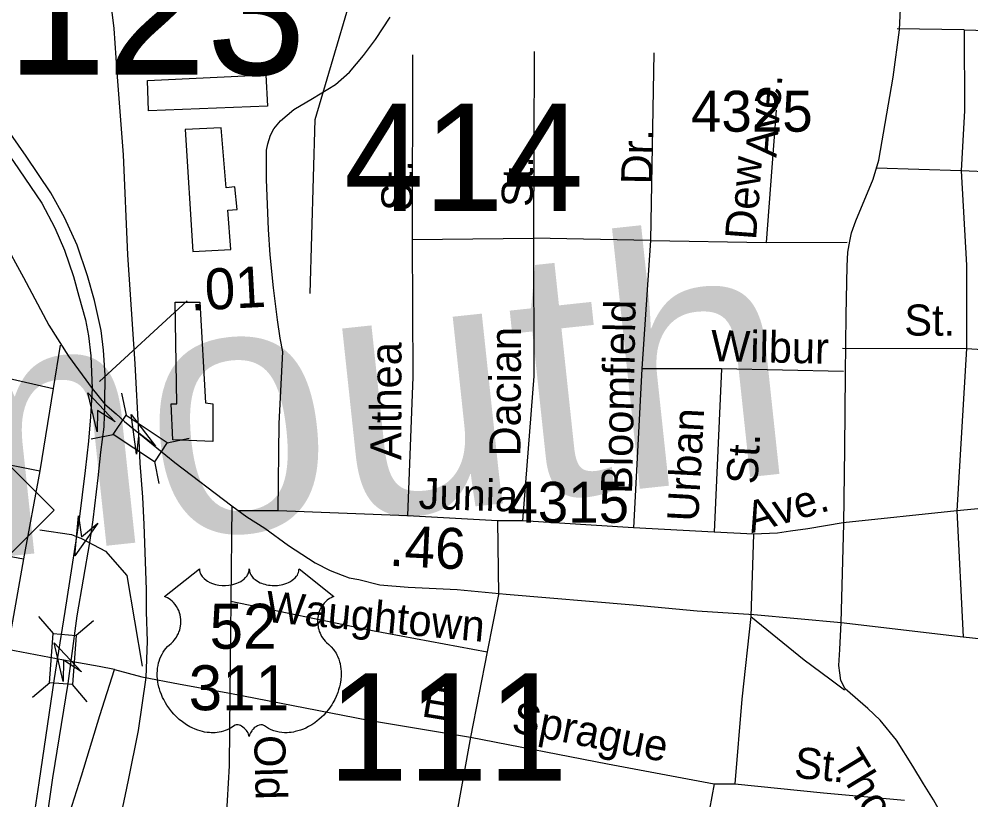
# Model space of a CAD drawing. Extents: x 1553981 to 1780076, y 812965 to 996873.
# Drawn here: x 1634054.5 to 1634418, y 846863.2 to 847161.5 of the extents above; entities that cross this region are included whole.
import ezdxf

# ---------------------------------------------------------------- set-up
doc = ezdxf.new("R2010")
doc.units = 0
for name, color, linetype in [('Exist Civil NCDOT Garage or Maintenance Office CELL', 7, 'Continuous'), ('Exist Cultural Warehouse Building Footprint', 7, 'Continuous'), ('Exist Geographical Pit Clay CELL', 7, 'Continuous'), ('Exist Hydrographic Creek Single Shore', 7, 'Continuous'), ('Exist Railroad Mainline', 7, 'Continuous'), ('Exist Railroad Siding', 7, 'Continuous'), ('Exist Road Non-System Type 51 Label', 7, 'Continuous'), ('Exist Road Primary US Divided Attributed', 7, 'Continuous'), ('Exist Road Primary US Ramp 1 Lane  Attributed', 7, 'Continuous'), ('Exist Road Secondary Mileage Hundredths English Label', 7, 'Continuous'), ('Exist Road Secondary Structure Standard Bridge Attributed CELL', 7, 'Continuous'), ('Exist Road Secondary Structure Standard Bridge Number Label', 7, 'Continuous'), ('Exist Road Secondary Type 51 Attributed', 7, 'Continuous'), ('Exist Road Secondary Type 51 Number Label', 7, 'Continuous'), ('Exist Road Secondary Type 51 Undivided 4 Lane Attributed', 7, 'Continuous'), ('Map Preparation Border Antique Large Shape', 7, 'Continuous'), ('Map Preparation Border County Name Lower Right Label', 7, 'Continuous'), ('Map Preparation Border Division and District Label', 7, 'Continuous'), ('Map Preparation County Base Legend CELL', 7, 'Continuous')]:
    doc.layers.add(name, color=color, linetype=linetype)

msp = doc.modelspace()

# ---------------------------------------------------------------- linework, layer by layer
at = {"layer": 'Exist Cultural Warehouse Building Footprint'}
for points in [[(1634103.59, 847138.05), (1634148.81, 847140.19), (1634149.42, 847128.26), (1634103.9, 847126.43)], [(1634135.38, 847073.5), (1634134.24, 847088.54), (1634137.76, 847088.8), (1634136.91, 847097.36), (1634133.55, 847097.05), (1634131.72, 847119.98), (1634117.97, 847119.37), (1634120.84, 847072.65)], [(1634113.2, 847000.79), (1634112.59, 847014.55), (1634114.73, 847014.55), (1634114.12, 847053.38), (1634123.59, 847053.38), (1634125.73, 847014.86), (1634128.48, 847014.55), (1634128.48, 847000.18)]]:
    msp.add_lwpolyline(points, close=True, dxfattribs=at)
at = {"layer": 'Exist Geographical Pit Clay CELL'}
msp.add_lwpolyline([(1634123.41, 846951.45), (1634123.44, 846950.9), (1634123.58, 846950.25), (1634123.68, 846949.91), (1634123.99, 846949.27), (1634124.49, 846948.51), (1634125.19, 846947.76), (1634125.98, 846947.11), (1634126.52, 846946.77), (1634127.42, 846946.28), (1634128.45, 846945.85), (1634129.59, 846945.52), (1634130.76, 846945.28), (1634132.04, 846945.14), (1634133.31, 846945.12), (1634134.67, 846945.22), (1634136.18, 846945.51), (1634136.88, 846945.69), (1634137.65, 846945.96), (1634138.37, 846946.26), (1634139.17, 846946.68), (1634139.8, 846947.09), (1634140.3, 846947.45), (1634141.01, 846948.12), (1634141.57, 846948.82), (1634141.8, 846949.22), (1634142.01, 846949.59), (1634142.29, 846950.39), (1634142.36, 846950.75), (1634142.42, 846951.48), (1634142.47, 846950.86), (1634142.53, 846950.48), (1634142.63, 846950.1), (1634142.79, 846949.7), (1634143.07, 846949.14), (1634143.38, 846948.67), (1634143.98, 846947.97), (1634144.35, 846947.62), (1634144.68, 846947.35), (1634145.58, 846946.73), (1634146.64, 846946.19), (1634147.16, 846945.97), (1634147.69, 846945.78), (1634148.37, 846945.57), (1634149.06, 846945.41), (1634149.76, 846945.29), (1634150.46, 846945.19), (1634151.18, 846945.13), (1634151.77, 846945.12), (1634152.49, 846945.13), (1634153.16, 846945.17), (1634153.84, 846945.24), (1634154.6, 846945.37), (1634155.2, 846945.5), (1634156, 846945.71), (1634156.72, 846945.97), (1634157.36, 846946.25), (1634158.18, 846946.68), (1634158.85, 846947.1), (1634159.34, 846947.49), (1634159.92, 846948.02), (1634160.46, 846948.66), (1634160.79, 846949.12), (1634161.01, 846949.6), (1634161.23, 846950.1), (1634161.36, 846950.64), (1634161.42, 846951.1), (1634161.43, 846951.5), (1634174.72, 846940.91), (1634174.4, 846940.79), (1634173.68, 846940.44), (1634173.11, 846940.1), (1634172.19, 846939.46), (1634171.8, 846939.1), (1634171.41, 846938.74), (1634171.05, 846938.34), (1634170.73, 846937.97), (1634170.35, 846937.44), (1634170, 846936.91), (1634169.66, 846936.32), (1634169.42, 846935.81), (1634169.01, 846934.74), (1634168.81, 846934.07), (1634168.69, 846933.49), (1634168.53, 846932.31), (1634168.49, 846931.74), (1634168.49, 846931.18), (1634168.52, 846930.6), (1634168.58, 846930.03), (1634168.68, 846929.44), (1634168.77, 846928.92), (1634168.94, 846928.29), (1634169.17, 846927.55), (1634169.46, 846926.84), (1634170.07, 846925.68), (1634170.85, 846924.5), (1634171.41, 846923.84), (1634171.96, 846923.28), (1634172.78, 846922.59), (1634173.22, 846922.2), (1634173.73, 846921.69), (1634174.56, 846920.72), (1634174.9, 846920.27), (1634175.24, 846919.75), (1634175.56, 846919.23), (1634175.87, 846918.66), (1634176.12, 846918.17), (1634176.59, 846917.03), (1634176.93, 846915.92), (1634177.09, 846915.34), (1634177.33, 846914.04), (1634177.43, 846913.4), (1634177.53, 846912.12), (1634177.53, 846910.59), (1634177.42, 846909.13), (1634177.14, 846907.42), (1634176.91, 846906.4), (1634176.56, 846905.22), (1634176.23, 846904.19), (1634175.62, 846902.67), (1634175.08, 846901.57), (1634174.38, 846900.29), (1634173.9, 846899.51), (1634173.35, 846898.68), (1634172.65, 846897.72), (1634171.83, 846896.7), (1634170.85, 846895.62), (1634170.06, 846894.83), (1634169.02, 846893.91), (1634168.4, 846893.39), (1634167.5, 846892.71), (1634166.28, 846891.9), (1634165.07, 846891.2), (1634164.04, 846890.67), (1634163.13, 846890.28), (1634161.96, 846889.83), (1634159.99, 846889.29), (1634159.28, 846889.14), (1634158.43, 846889.01), (1634157.64, 846888.94), (1634156.87, 846888.89), (1634155.84, 846888.89), (1634154.81, 846888.97), (1634153.83, 846889.11), (1634152.82, 846889.32), (1634151.76, 846889.63), (1634150.8, 846890.01), (1634149.83, 846890.49), (1634148.19, 846891.53), (1634147.71, 846891.78), (1634147.44, 846891.85), (1634146.81, 846891.88), (1634146.21, 846891.75), (1634145.6, 846891.51), (1634145.23, 846891.31), (1634144.74, 846890.99), (1634144.36, 846890.69), (1634143.91, 846890.26), (1634143.6, 846889.9), (1634143.36, 846889.62), (1634142.89, 846888.89), (1634142.73, 846888.54), (1634142.56, 846888.1), (1634142.41, 846887.44), (1634142.2, 846888.27), (1634141.95, 846888.82), (1634141.67, 846889.29), (1634141.38, 846889.71), (1634140.91, 846890.24), (1634140.5, 846890.64), (1634139.99, 846891.05), (1634139.46, 846891.37), (1634139.03, 846891.59), (1634138.64, 846891.74), (1634138.16, 846891.86), (1634137.77, 846891.89), (1634137.45, 846891.88), (1634137.01, 846891.78), (1634136.41, 846891.35), (1634135.84, 846890.95), (1634135.22, 846890.57), (1634134.48, 846890.18), (1634133.94, 846889.93), (1634133.29, 846889.67), (1634132.54, 846889.42), (1634131.73, 846889.21), (1634130.89, 846889.05), (1634130.15, 846888.93), (1634129.36, 846888.86), (1634128.64, 846888.83), (1634127.9, 846888.84), (1634127.2, 846888.9), (1634126.39, 846888.97), (1634125.39, 846889.12), (1634124.55, 846889.31), (1634123.68, 846889.54), (1634122.77, 846889.82), (1634121.81, 846890.19), (1634120.6, 846890.72), (1634119.76, 846891.15), (1634118.43, 846891.91), (1634116.88, 846892.99), (1634115.71, 846893.94), (1634114.85, 846894.71), (1634113.59, 846896), (1634112.84, 846896.84), (1634111.68, 846898.35), (1634110.93, 846899.44), (1634110.45, 846900.24), (1634109.75, 846901.53), (1634109.36, 846902.34), (1634108.86, 846903.51), (1634108.46, 846904.59), (1634108.13, 846905.61), (1634107.95, 846906.26), (1634107.7, 846907.4), (1634107.55, 846908.21), (1634107.4, 846909.31), (1634107.32, 846910.48), (1634107.3, 846911.56), (1634107.33, 846912.45), (1634107.43, 846913.5), (1634107.61, 846914.61), (1634107.82, 846915.55), (1634108.01, 846916.24), (1634108.29, 846917.07), (1634108.67, 846917.99), (1634109.11, 846918.87), (1634109.53, 846919.6), (1634110.05, 846920.38), (1634110.57, 846921.05), (1634111.25, 846921.79), (1634111.95, 846922.46), (1634112.6, 846922.99), (1634113.37, 846923.74), (1634113.77, 846924.2), (1634114.25, 846924.83), (1634114.64, 846925.42), (1634114.94, 846925.95), (1634115.35, 846926.73), (1634115.59, 846927.31), (1634115.9, 846928.2), (1634116.05, 846928.83), (1634116.21, 846929.64), (1634116.31, 846930.4), (1634116.35, 846931.35), (1634116.32, 846932.13), (1634116.22, 846933.05), (1634116.05, 846933.93), (1634115.84, 846934.7), (1634115.51, 846935.58), (1634115.21, 846936.22), (1634114.7, 846937.1), (1634114.14, 846937.9), (1634113.55, 846938.56), (1634112.96, 846939.15), (1634112.4, 846939.59), (1634111.86, 846939.98), (1634111.19, 846940.38), (1634110.53, 846940.71), (1634110.12, 846940.87)], close=True, dxfattribs=at)
at = {"layer": 'Exist Hydrographic Creek Single Shore'}
msp.add_lwpolyline([(1634165.71, 847056.68), (1634167.6, 847123.12), (1634187.64, 847191.04), (1634204.89, 847240.74), (1634219.59, 847294.4), (1634266.67, 847387.47)], dxfattribs=at)
at = {"layer": 'Exist Railroad Mainline'}
msp.add_lwpolyline([(1634091.89, 846849.48), (1634096.34, 846870.74), (1634100.1, 846889.75), (1634103.1, 846909.92), (1634103.62, 846923.85), (1634103.19, 846935.03), (1634103.19, 846943.62), (1634102.33, 846968.42), (1634101.76, 846978.86), (1634100.8, 846991.87), (1634100.26, 847003.36), (1634098.89, 847029.77), (1634096.02, 847071.38), (1634094.36, 847109.58), (1634092.03, 847141.12), (1634090.83, 847157.92), (1634089.7, 847167.18)], dxfattribs=at)
at = {"layer": 'Exist Railroad Siding'}
msp.add_lwpolyline([(1634062.46, 846966.32), (1634074.57, 846964.56), (1634078.31, 846963.02), (1634087.56, 846958.17), (1634095.71, 846948.91), (1634101.53, 846914.24)], dxfattribs=at)
at = {"layer": 'Exist Road Primary US Divided Attributed'}
for points in [[(1634087.27, 847014.38), (1634087.44, 847025.43), (1634086.77, 847034.98), (1634085.85, 847042.51), (1634083.34, 847053.98), (1634080.66, 847063.44), (1634076.72, 847075.08), (1634071.87, 847085.63), (1634066.68, 847095.09), (1634057.3, 847109.15), (1634044.24, 847127.57), (1634037.71, 847136.28), (1634032.18, 847144.15)], [(1634029.42, 847139.04), (1634041.23, 847122.72), (1634052.44, 847107.06), (1634063.16, 847091.15), (1634068.18, 847081.78), (1634071.87, 847073.15), (1634075.3, 847063.19), (1634077.39, 847055.66), (1634079.9, 847046.61), (1634080.99, 847040.5), (1634081.91, 847032.88), (1634082.5, 847020.41)], [(1634082.5, 847020.41), (1634081.76, 847009.5), (1634081.01, 847000.24), (1634079.76, 846988.99), (1634077.51, 846970.48), (1634076.49, 846963.83)], [(1634081.61, 846961.5), (1634082.76, 846970.23), (1634084.76, 846986.24), (1634085.76, 846995.99), (1634087.01, 847005.75), (1634087.27, 847014.38)], [(1634076.49, 846963.83), (1634072.06, 846935.12), (1634069.1, 846916.89)], [(1634074.49, 846917.22), (1634076.72, 846933.58), (1634081.61, 846961.5)], [(1634069.1, 846916.89), (1634067.87, 846909.57), (1634062.04, 846869.79), (1634056.68, 846834.12), (1634050.39, 846800.55)], [(1634056.22, 846800.09), (1634060.65, 846824.1), (1634067.4, 846871.66), (1634073.23, 846907.7), (1634074.49, 846917.22)]]:
    msp.add_lwpolyline(points, dxfattribs=at)
at = {"layer": 'Exist Road Primary US Ramp 1 Lane  Attributed'}
msp.add_lwpolyline([(1634056.22, 846800.09), (1634067.64, 846838.79), (1634078.35, 846872.36), (1634085.34, 846895.44), (1634090.93, 846913.02)], dxfattribs=at)
at = {"layer": 'Exist Road Secondary Mileage Hundredths English Label'}
msp.add_line((1634085.26, 847023), (1634118.75, 847053.81), dxfattribs=at)
at = {"layer": 'Exist Road Secondary Structure Standard Bridge Attributed CELL'}
for points in [[(1634084.34, 847003.83), (1634080.82, 847018.66), (1634091.28, 847007.58), (1634084.44, 847011.95)], [(1634099.34, 846995.29), (1634097.34, 847010.39), (1634106.63, 846998.31), (1634100.26, 847003.36)], [(1634084.57, 846968.97), (1634075.81, 846956.49), (1634077.16, 846971.67), (1634078.43, 846963.65)], [(1634071.41, 846908.45), (1634067.89, 846923.27), (1634078.36, 846912.19), (1634071.51, 846916.57)]]:
    msp.add_lwpolyline(points, close=True, dxfattribs=at)
at = {"layer": 'Exist Road Secondary Type 51 Attributed'}
for points in [[(1634082.5, 847020.41), (1634087.27, 847014.38)], [(1634087.27, 847014.38), (1634091.58, 847010.74), (1634094.79, 847007.76), (1634100.26, 847003.36)], [(1634100.26, 847003.36), (1634114, 846992.11), (1634135.83, 846975.57), (1634141.56, 846971.38), (1634148.39, 846966.97), (1634157.43, 846960.35), (1634167.57, 846953.74), (1634173.3, 846950.87), (1634177.93, 846949.1), (1634180.57, 846948), (1634184.32, 846947.34), (1634192.25, 846945.36), (1634203.05, 846944.47), (1634221.85, 846943.55), (1634240.55, 846941.77), (1634288.97, 846937.76), (1634313.43, 846935.38), (1634335.14, 846934.04), (1634368.51, 846931.04)], [(1634408.35, 846855.02), (1634403.67, 846863.21), (1634399.9, 846869.29), (1634395.78, 846876.13), (1634389.56, 846886.03), (1634383.29, 846893.62), (1634378.61, 846898.09), (1634369.94, 846905.63), (1634368.35, 846908.81), (1634367.97, 846911.77), (1634367.6, 846914.57), (1634367.89, 846920.6), (1634368.51, 846931.04)], [(1634368.51, 846931.04), (1634414.99, 846925.49), (1634455.57, 846921.12), (1634474.57, 846918.93), (1634533.83, 846913), (1634573.45, 846909.26), (1634617.65, 846903.64), (1634643.26, 846901.3), (1634679.38, 846898.21), (1634687.3, 846897.82), (1634694.06, 846896.85), (1634705.65, 846893.95), (1634718.21, 846891.63), (1634727.29, 846890.09), (1634734.63, 846888.93), (1634743.9, 846888.15), (1634749.12, 846888.15), (1634760.13, 846888.35), (1634788.06, 846888.58), (1634821.48, 846888.97), (1634862.93, 846892.53), (1634884.89, 846894.06), (1634901.24, 846894.57), (1634922.44, 846894.57)]]:
    msp.add_lwpolyline(points, dxfattribs=at)
at = {"layer": 'Exist Road Secondary Type 51 Undivided 4 Lane Attributed'}
for points in [[(1634368.51, 846931.04), (1634369.43, 846968.73), (1634369.8, 846997.37), (1634370.13, 847026.02), (1634370.4, 847048.41), (1634370.72, 847067.15), (1634371.04, 847072.43), (1634371.8, 847076.63), (1634372.44, 847079.86), (1634374, 847084.38), (1634380.68, 847100.32), (1634382.83, 847107.64), (1634388.33, 847139.3), (1634390.69, 847157.39), (1634391.12, 847165.36), (1634391.34, 847182.37), (1634390.57, 847207.45), (1634389.54, 847236.45), (1634388.15, 847266.11), (1634386.76, 847289.44), (1634386.06, 847305.38), (1634384.32, 847322.86), (1634383.63, 847348.63)], [(1633980.53, 847136.76), (1634004.27, 847123.19), (1634019.33, 847113.64), (1634026.8, 847107.27), (1634040.61, 847091.25), (1634056.25, 847062.71), (1634065.85, 847044.58), (1634073.37, 847032.67), (1634082.5, 847020.41)]]:
    msp.add_lwpolyline(points, dxfattribs=at)
at = {"layer": 'Map Preparation Border County Name Lower Right Label'}
for p, q in [((1634415.4, 847157.39), (1634389.89, 847157.77)), ((1634204.76, 847147.78), (1634204.68, 847077.29)), ((1634251.26, 847149.06), (1634250.92, 847077.83)), ((1634296.98, 847148.61), (1634295.62, 847076.9)), ((1634343.63, 847126.65), (1634339.86, 847076.2)), ((1634414.24, 847103.47), (1634381.89, 847104.57)), ((1634458.26, 847101.65), (1634414.24, 847103.47)), ((1634204.68, 847077.29), (1634250.92, 847077.83)), ((1634295.62, 847076.9), (1634250.92, 847077.83)), ((1634295.62, 847076.9), (1634292.39, 847027.82)), ((1634295.62, 847076.9), (1634339.86, 847076.2)), ((1634339.86, 847076.2), (1634370.75, 847076.3)), ((1634070.17, 847036.97), (1634067.51, 847020.41)), ((1634368.97, 847035.81), (1634416.27, 847035.67)), ((1634416.27, 847035.67), (1634412.66, 846973.63)), ((1634416.27, 847035.67), (1634457.88, 847033.2)), ((1634292.39, 847027.82), (1634289.12, 846967.08)), ((1634322.79, 847027.82), (1634292.39, 847027.82)), ((1634322.79, 847027.82), (1634319.91, 846965.54)), ((1634369.36, 847026.86), (1634322.79, 847027.82)), ((1634067.51, 847020.41), (1634062.51, 846988.88)), ((1634062.51, 846988.88), (1634056.24, 846955.29)), ((1634135.83, 846975.57), (1634135.39, 846939.18)), ((1634153.46, 846973.67), (1634138.42, 846973.67)), ((1634202.91, 846971.7), (1634153.46, 846973.67)), ((1634237.16, 846969.78), (1634202.91, 846971.7)), ((1634412.66, 846973.63), (1634369.17, 846969.01)), ((1634412.66, 846973.63), (1634414.99, 846925.49)), ((1634246.78, 846969.78), (1634237.16, 846969.78)), ((1634237.16, 846969.78), (1634237.55, 846941.66)), ((1634289.12, 846967.08), (1634246.78, 846969.78)), ((1634319.91, 846965.54), (1634289.12, 846967.08)), ((1634334.92, 846964.77), (1634319.91, 846965.54)), ((1634334.92, 846964.77), (1634333.95, 846933.32)), ((1634056.24, 846955.29), (1634050.16, 846920.66)), ((1634135.39, 846939.18), (1634134.97, 846903.92)), ((1634237.55, 846941.66), (1634233.31, 846919.82)), ((1634233.31, 846919.82), (1634226.89, 846887.15)), ((1634226.89, 846887.15), (1634218.31, 846839.48)), ((1634319.94, 846869.36), (1634311.37, 846823.59)), ((1634319.94, 846869.36), (1634327.88, 846869.36))]:
    msp.add_line(p, q, dxfattribs=at)
for points in [[(1634153.46, 846973.67), (1634153.9, 847006.98), (1634155.28, 847034.32), (1634154.29, 847039.55), (1634153.23, 847046.6), (1634151.68, 847058.86), (1634150.36, 847071.39), (1634149.76, 847081.14), (1634149.07, 847100.16), (1634149, 847111.39), (1634149.52, 847113.88), (1634150.59, 847117.11), (1634151.86, 847119.61), (1634154.4, 847122.56), (1634159.47, 847126.99), (1634166.53, 847131.12), (1634175.37, 847136.5), (1634180.69, 847141.16), (1634186.03, 847147.58), (1634190.63, 847153.74), (1634196.25, 847162.16)], [(1634415.4, 847157.39), (1634482.75, 847155.47), (1634537.78, 847155.47), (1634592.43, 847158.93), (1634612.83, 847160.86)], [(1634415.4, 847157.39), (1634415.6, 847126.63), (1634414.24, 847103.47)], [(1634414.24, 847103.47), (1634416.29, 847067.44), (1634416.27, 847035.67)], [(1634204.68, 847077.29), (1634204.87, 847024.79), (1634202.91, 846971.7)], [(1634250.92, 847077.83), (1634251.1, 847025.07), (1634246.78, 846969.78)], [(1633976.94, 847038.74), (1634029.16, 847029.13), (1634067.51, 847020.41)], [(1633970.69, 847005.02), (1634013.21, 846998.71), (1634062.51, 846988.88)], [(1634456.47, 846971.06), (1634447.05, 846973.25), (1634436.66, 846974.79), (1634424.73, 846974.79), (1634412.66, 846973.63)], [(1633964.22, 846971.99), (1634012.05, 846963.63), (1634056.24, 846955.29)], [(1634369.17, 846969.01), (1634355.7, 846966.7), (1634349.16, 846965.92), (1634344.15, 846965.15), (1634334.92, 846964.77)], [(1634135.39, 846939.18), (1634189.44, 846927.91), (1634233.31, 846919.82)], [(1634333.95, 846933.32), (1634330.48, 846901.74), (1634327.88, 846869.36)], [(1634333.95, 846933.32), (1634354.35, 846916.74), (1634364.14, 846909.46), (1634369.71, 846905.28)], [(1634090.93, 846913.02), (1634085.11, 846914.18), (1634071.51, 846916.57), (1634050.16, 846920.66)], [(1634090.93, 846913.02), (1634101.42, 846910.22), (1634116.1, 846907.42), (1634134.97, 846903.92)], [(1634134.97, 846903.92), (1634134.74, 846876.18), (1634133.57, 846856.36)], [(1634134.97, 846903.92), (1634187.9, 846893.63), (1634226.89, 846887.15)], [(1634226.89, 846887.15), (1634279.29, 846876.98), (1634319.94, 846869.36)], [(1634327.88, 846869.36), (1634361.66, 846865.92), (1634392.67, 846863.08)]]:
    msp.add_lwpolyline(points, dxfattribs=at)
at = {"layer": 'Map Preparation Border Division and District Label'}
msp.add_lwpolyline([(1633984.64, 846973.89), (1634026.27, 847015.51), (1634067.89, 846973.89), (1634026.27, 846932.26)], close=True, dxfattribs=at)
at = {"layer": 'Map Preparation County Base Legend CELL'}
for p, q in [((1634093.68, 847018.64), (1634095.37, 847010.18)), ((1634082.02, 847001.15), (1634090.47, 847002.84)), ((1634111.06, 846999.66), (1634119.52, 847001.35)), ((1634106.27, 846992.49), (1634107.96, 846984.03)), ((1634061.98, 846933.32), (1634067.58, 846926.76)), ((1634082.93, 846931.67), (1634076.38, 846926.07)), ((1634066.26, 846907.92), (1634059.71, 846902.31)), ((1634074.86, 846907.24), (1634080.46, 846900.69))]:
    msp.add_line(p, q, dxfattribs=at)
for points in [[(1634095.37, 847010.18), (1634111.08, 846999.7), (1634106.19, 846992.36), (1634090.47, 847002.84)], [(1634076.38, 846926.07), (1634074.9, 846907.24), (1634066.11, 846907.93), (1634067.58, 846926.76)]]:
    msp.add_lwpolyline(points, close=True, dxfattribs=at)

# ---------------------------------------------------------------- texts
at = {"layer": 'Exist Civil NCDOT Garage or Maintenance Office CELL'}
for s, p in [('52', (1634127.28, 846920.95)), ('311', (1634119.3, 846897.45))]:
    msp.add_text(s, height=17.188, dxfattribs=at).set_placement(p)
at = {"layer": 'Exist Road Non-System Type 51 Label'}
for s, height, rotation, p in [('Ave.', 11.875, 85.7194, (1634343.71, 847108.4)), ('Dr.', 11.875, 88.9162, (1634296.27, 847098.27)), ('Dew', 11.875, 85.7194, (1634335.92, 847076.9)), ('St.', 11.875, 89.934, (1634204.75, 847088.21)), ('St.', 11.875, 89.7213, (1634250.7, 847089.71)), ('Monmouth', 95, 6.0987, (1633756.27, 846924.86)), ('Bloomfield', 11.875, 88.9162, (1634288.59, 846980.05)), ('St.', 11.875, 359.7283, (1634392.57, 847040.6)), ('Dacian', 11.875, 89.7213, (1634245.99, 846994.4)), ('Wilbur', 11.875, 358.7256, (1634318.66, 847030.82)), ('Althea', 11.875, 89.934, (1634200.5, 846993.03)), ('Urban', 11.875, 86.8815, (1634313.84, 846969.3)), ('St.', 11.875, 86.8815, (1634336.48, 846983.58)), ('Junia', 11.875, 358.3212, (1634206.98, 846974.43)), ('Ave.', 11.875, 16.2483, (1634334.19, 846965.04)), ('E.', 11.875, 350.6334, (1634207.88, 846895.2)), ('Sprague', 11.875, 348.8802, (1634242.13, 846889.23)), ('Old', 11.875, 271.5299, (1634144.25, 846887.8)), ('St.', 11.875, 354.1762, (1634350.16, 846871.76))]:
    msp.add_text(s, height=height, rotation=rotation, dxfattribs=at).set_placement(p)
at = {"layer": 'Exist Road Secondary Mileage Hundredths English Label'}
for s, rotation, p in [('.01', 3.0274, (1634120.06, 847050.07)), ('.46', 357.1813, (1634195.65, 846952.66))]:
    msp.add_text(s, height=15.625, rotation=rotation, dxfattribs=at).set_placement(p)
at = {"layer": 'Exist Road Secondary Structure Standard Bridge Number Label'}
for s, height, p in [('123', 51.263, (1634049.81, 847140.23)), ('414', 41.01, (1634178.6, 847088.19)), ('111', 41.01, (1634172.52, 846870.53))]:
    msp.add_text(s, height=height, dxfattribs=at).set_placement(p)
at = {"layer": 'Exist Road Secondary Type 51 Number Label'}
for s, p in [('4325', (1634311.1, 847118.46)), ('4315', (1634240.99, 846969.09))]:
    msp.add_text(s, height=15.625, dxfattribs=at).set_placement(p)
at = {"layer": 'Map Preparation Border Antique Large Shape'}
for s, rotation, p in [('Waughtown', 354.7345, (1634148.31, 846931.26)), ('Thomasville', 301.3251, (1634364.94, 846877.93))]:
    msp.add_text(s, height=11.875, rotation=rotation, dxfattribs=at).set_placement(p)

doc.saveas('drawing.dxf')
